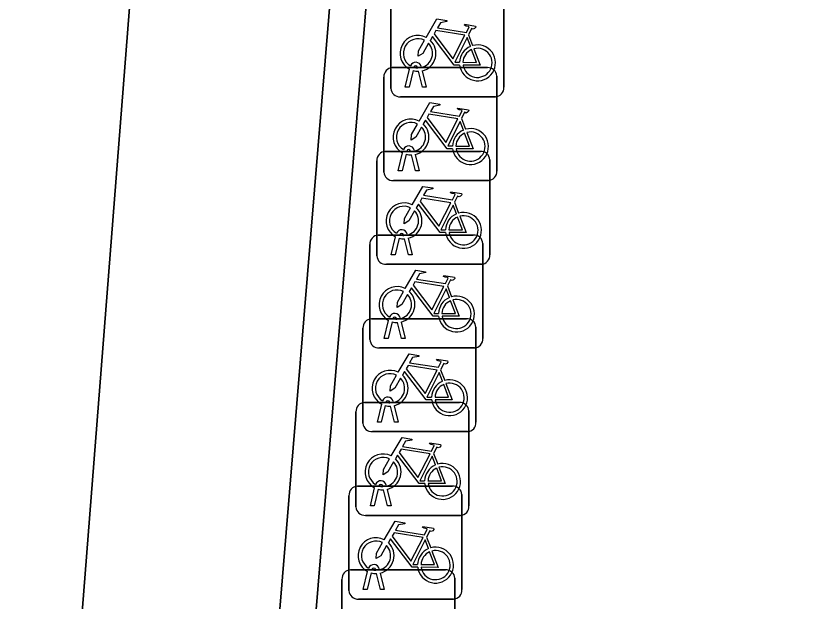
# Model space of a CAD drawing. Extents: x 160663 to 161506, y 382245 to 383291.
# Drawn here: x 161164.55 to 161171.64, y 382895.06 to 382900.25 of the extents above; entities that cross this region are included whole.
import ezdxf

# ---------------------------------------------------------------- set-up
doc = ezdxf.new("R2010")
doc.units = 0
for name, color, linetype in [('IMGEO_Erf', 7, 'Continuous'), ('IMGEO_Fietsenrek', 7, 'Continuous'), ('IMGEO_Muur', 7, 'Continuous'), ('IMGEO_Pand', 7, 'Continuous'), ('IMGEO_Voetpad_open', 7, 'Continuous')]:
    doc.layers.add(name, color=color, linetype=linetype)

msp = doc.modelspace()

# ---------------------------------------------------------------- linework, layer by layer
at = {"layer": 'IMGEO_Erf'}
msp.add_lwpolyline([(161166.726, 382889.033), (161166.405, 382889.176), (161168.612, 382915.876), (161169.505, 382915.825), (161170.605, 382929.186), (161170.764, 382930.783), (161169.311, 382930.933), (161169.897, 382937.811), (161168.502, 382937.978), (161164.685, 382889.202)], close=True, dxfattribs=at)
at = {"layer": 'IMGEO_Fietsenrek'}
for p, q in [((161168.8675, 382900.4551), (161168.8675, 382899.6142)), ((161168.8675, 382899.6142), (161168.8675, 382900.4551)), ((161167.8685, 382899.6049), (161167.8685, 382900.4458)), ((161167.8685, 382900.4458), (161167.8685, 382899.6049)), ((161168.5552, 382900.0792), (161168.5915, 382899.984)), ((161167.8809, 382899.7885), (161168.7218, 382899.7885)), ((161168.7218, 382899.7885), (161167.8809, 382899.7885)), ((161167.9955, 382899.6143), (161168.0338, 382899.7743)), ((161168.0642, 382899.7621), (161168.0289, 382899.6143)), ((161168.1059, 382899.7859), (161168.1049, 382899.7902)), ((161168.147, 382899.6143), (161168.1131, 382899.756)), ((161168.1366, 382899.7974), (161168.1384, 382899.7895)), ((161168.1454, 382899.7603), (161168.1804, 382899.6143)), ((161167.8065, 382898.8639), (161167.8065, 382899.7048)), ((161167.8065, 382899.7048), (161167.8065, 382898.8639)), ((161168.8055, 382899.7141), (161168.8055, 382898.8732)), ((161168.8055, 382898.8732), (161168.8055, 382899.7141)), ((161168.0289, 382899.6143), (161167.9955, 382899.6143)), ((161168.1804, 382899.6143), (161168.147, 382899.6143)), ((161168.7931, 382899.5305), (161167.9522, 382899.5305)), ((161167.9522, 382899.5305), (161168.7931, 382899.5305)), ((161168.4932, 382899.3382), (161168.5295, 382899.243)), ((161167.8189, 382899.0465), (161168.6598, 382899.0465)), ((161168.6598, 382899.0465), (161167.8189, 382899.0465)), ((161167.9335, 382898.8733), (161167.9718, 382899.0333)), ((161168.0439, 382899.0449), (161168.0429, 382899.0492)), ((161168.0746, 382899.0564), (161168.0764, 382899.0485)), ((161167.7445, 382898.1219), (161167.7445, 382898.9628)), ((161167.7445, 382898.9628), (161167.7445, 382898.1219)), ((161168.0022, 382899.0211), (161167.9669, 382898.8733)), ((161168.085, 382898.8733), (161168.0511, 382899.015)), ((161168.0834, 382899.0193), (161168.1184, 382898.8733)), ((161168.7435, 382898.9721), (161168.7435, 382898.1312)), ((161168.7435, 382898.1312), (161168.7435, 382898.9721)), ((161167.9669, 382898.8733), (161167.9335, 382898.8733)), ((161168.1184, 382898.8733), (161168.085, 382898.8733)), ((161168.7311, 382898.7895), (161167.8902, 382898.7895)), ((161167.8902, 382898.7895), (161168.7311, 382898.7895)), ((161168.4312, 382898.5962), (161168.4675, 382898.501)), ((161167.7569, 382898.3055), (161168.5978, 382898.3055)), ((161168.5978, 382898.3055), (161167.7569, 382898.3055)), ((161167.8715, 382898.1313), (161167.9098, 382898.2913)), ((161167.9402, 382898.2791), (161167.9049, 382898.1313)), ((161167.9819, 382898.3029), (161167.9809, 382898.3072)), ((161168.023, 382898.1313), (161167.9891, 382898.273)), ((161168.0126, 382898.3144), (161168.0144, 382898.3065)), ((161168.0214, 382898.2773), (161168.0564, 382898.1313)), ((161167.6825, 382897.3809), (161167.6825, 382898.2218)), ((161167.6825, 382898.2218), (161167.6825, 382897.3809)), ((161168.6815, 382898.2311), (161168.6815, 382897.3902)), ((161168.6815, 382897.3902), (161168.6815, 382898.2311)), ((161167.9049, 382898.1313), (161167.8715, 382898.1313)), ((161168.0564, 382898.1313), (161168.023, 382898.1313)), ((161168.6691, 382898.0475), (161167.8282, 382898.0475)), ((161167.8282, 382898.0475), (161168.6691, 382898.0475)), ((161168.3692, 382897.8552), (161168.4055, 382897.76)), ((161167.6959, 382897.5645), (161168.5368, 382897.5645)), ((161168.5368, 382897.5645), (161167.6959, 382897.5645)), ((161167.8095, 382897.3903), (161167.8478, 382897.5503)), ((161167.9199, 382897.5619), (161167.9189, 382897.5662)), ((161167.9506, 382897.5734), (161167.9524, 382897.5655)), ((161167.6215, 382896.6399), (161167.6215, 382897.4808)), ((161167.6215, 382897.4808), (161167.6215, 382896.6399)), ((161167.8782, 382897.5381), (161167.8429, 382897.3903)), ((161167.961, 382897.3903), (161167.9271, 382897.532)), ((161167.9594, 382897.5363), (161167.9944, 382897.3903)), ((161168.6205, 382897.4901), (161168.6205, 382896.6492)), ((161168.6205, 382896.6492), (161168.6205, 382897.4901)), ((161167.8429, 382897.3903), (161167.8095, 382897.3903)), ((161167.9944, 382897.3903), (161167.961, 382897.3903)), ((161168.6071, 382897.3065), (161167.7662, 382897.3065)), ((161167.7662, 382897.3065), (161168.6071, 382897.3065)), ((161168.3082, 382897.1142), (161168.3445, 382897.019)), ((161167.6339, 382896.8235), (161168.4748, 382896.8235)), ((161168.4748, 382896.8235), (161167.6339, 382896.8235)), ((161167.7485, 382896.6493), (161167.7868, 382896.8093)), ((161167.8172, 382896.7971), (161167.7819, 382896.6493)), ((161167.8589, 382896.8209), (161167.8579, 382896.8252)), ((161167.9, 382896.6493), (161167.8661, 382896.791)), ((161167.8896, 382896.8324), (161167.8914, 382896.8245)), ((161167.8984, 382896.7953), (161167.9334, 382896.6493)), ((161167.5595, 382895.8989), (161167.5595, 382896.7398)), ((161167.5595, 382896.7398), (161167.5595, 382895.8989)), ((161168.5585, 382896.7491), (161168.5585, 382895.9082)), ((161168.5585, 382895.9082), (161168.5585, 382896.7491)), ((161167.7819, 382896.6493), (161167.7485, 382896.6493)), ((161167.9334, 382896.6493), (161167.9, 382896.6493)), ((161168.5461, 382896.5655), (161167.7052, 382896.5655)), ((161167.7052, 382896.5655), (161168.5461, 382896.5655)), ((161168.2462, 382896.3732), (161168.2825, 382896.278)), ((161167.5719, 382896.0825), (161168.4128, 382896.0825)), ((161168.4128, 382896.0825), (161167.5719, 382896.0825)), ((161167.6865, 382895.9083), (161167.7248, 382896.0683)), ((161167.7552, 382896.0561), (161167.7199, 382895.9083)), ((161167.7969, 382896.0799), (161167.7959, 382896.0842)), ((161167.8276, 382896.0914), (161167.8294, 382896.0835)), ((161167.8364, 382896.0543), (161167.8714, 382895.9083)), ((161167.4975, 382895.1579), (161167.4975, 382895.9988)), ((161167.4975, 382895.9988), (161167.4975, 382895.1579)), ((161167.838, 382895.9083), (161167.8041, 382896.05)), ((161168.4965, 382896.0081), (161168.4965, 382895.1672)), ((161168.4965, 382895.1672), (161168.4965, 382896.0081)), ((161167.7199, 382895.9083), (161167.6865, 382895.9083)), ((161167.8714, 382895.9083), (161167.838, 382895.9083)), ((161168.4841, 382895.8245), (161167.6432, 382895.8245)), ((161167.6432, 382895.8245), (161168.4841, 382895.8245)), ((161168.1842, 382895.6322), (161168.2205, 382895.537)), ((161167.7656, 382895.3504), (161167.7674, 382895.3425)), ((161167.5099, 382895.3415), (161168.3508, 382895.3415)), ((161168.3508, 382895.3415), (161167.5099, 382895.3415)), ((161167.6245, 382895.1673), (161167.6628, 382895.3273)), ((161167.6932, 382895.3151), (161167.6579, 382895.1673)), ((161167.7349, 382895.3389), (161167.7339, 382895.3432)), ((161167.776, 382895.1673), (161167.7421, 382895.309)), ((161167.7744, 382895.3133), (161167.8094, 382895.1673)), ((161167.4355, 382894.4169), (161167.4355, 382895.2578)), ((161167.4355, 382895.2578), (161167.4355, 382894.4169)), ((161168.4345, 382895.2671), (161168.4345, 382894.4262)), ((161168.4345, 382894.4262), (161168.4345, 382895.2671)), ((161167.6579, 382895.1673), (161167.6245, 382895.1673)), ((161167.8094, 382895.1673), (161167.776, 382895.1673)), ((161168.4221, 382895.0835), (161167.5812, 382895.0835)), ((161167.5812, 382895.0835), (161168.4221, 382895.0835))]:
    msp.add_line(p, q, dxfattribs=at)
for points in [[(161168.1811, 382900.0562), (161168.2758, 382900.2197), (161168.362, 382900.2059), (161168.3637, 382900.1972), (161168.3076, 382900.1863), (161168.2814, 382900.141), (161168.5366, 382900.1002)], [(161168.5366, 382900.1002), (161168.5616, 382900.149), (161168.5565, 382900.153), (161168.5333, 382900.1567), (161168.5206, 382900.1642), (161168.5196, 382900.1673), (161168.5218, 382900.1719), (161168.6166, 382900.1568), (161168.6189, 382900.1465), (161168.6095, 382900.1341), (161168.5971, 382900.1277), (161168.5826, 382900.1339), (161168.5552, 382900.0792)], [(161168.5237, 382900.075), (161168.2669, 382900.116), (161168.2502, 382900.0872), (161168.4172, 382899.8669), (161168.5237, 382900.075)], [(161168.2018, 382900.0037), (161168.1502, 382899.9145), (161168.1103, 382899.8885), (161168.1115, 382899.936), (161168.166, 382900.0302)], [(161168.4768, 382899.8115), (161168.4271, 382899.8116), (161168.2364, 382900.0633), (161168.2174, 382900.0305)], [(161168.5717, 382899.977), (161168.5424, 382900.0538), (161168.433, 382899.8357), (161168.4757, 382899.8356)], [(161168.6022, 382899.9558), (161168.6572, 382899.8112), (161168.5071, 382899.8115)], [(161168.5057, 382899.8355), (161168.6256, 382899.8353), (161168.5824, 382899.9489)], [(161168.1191, 382899.3152), (161168.2138, 382899.4787), (161168.3, 382899.4649), (161168.3017, 382899.4562), (161168.2456, 382899.4453), (161168.2194, 382899.4), (161168.4746, 382899.3592)], [(161168.4746, 382899.3592), (161168.4996, 382899.408), (161168.4945, 382899.412), (161168.4713, 382899.4157), (161168.4586, 382899.4232), (161168.4576, 382899.4263), (161168.4598, 382899.4309), (161168.5546, 382899.4158), (161168.5569, 382899.4055), (161168.5475, 382899.3931), (161168.5351, 382899.3867), (161168.5206, 382899.3929), (161168.4932, 382899.3382)], [(161168.4148, 382899.0705), (161168.3651, 382899.0706), (161168.1744, 382899.3223), (161168.1554, 382899.2895)], [(161168.4617, 382899.334), (161168.2049, 382899.375), (161168.1882, 382899.3462), (161168.3552, 382899.1259), (161168.4617, 382899.334)], [(161168.1398, 382899.2627), (161168.0882, 382899.1735), (161168.0483, 382899.1475), (161168.0495, 382899.195), (161168.104, 382899.2892)], [(161168.5097, 382899.236), (161168.4804, 382899.3128), (161168.371, 382899.0947), (161168.4137, 382899.0946)], [(161168.4437, 382899.0945), (161168.5636, 382899.0943), (161168.5204, 382899.2079)], [(161168.5402, 382899.2148), (161168.5952, 382899.0702), (161168.4451, 382899.0705)], [(161168.0571, 382898.5732), (161168.1518, 382898.7367), (161168.238, 382898.7229), (161168.2397, 382898.7142), (161168.1836, 382898.7033), (161168.1574, 382898.658), (161168.4126, 382898.6172)], [(161168.4126, 382898.6172), (161168.4376, 382898.666), (161168.4325, 382898.67), (161168.4093, 382898.6737), (161168.3966, 382898.6812), (161168.3956, 382898.6843), (161168.3978, 382898.6889), (161168.4926, 382898.6738), (161168.4949, 382898.6635), (161168.4855, 382898.6511), (161168.4731, 382898.6447), (161168.4586, 382898.6509), (161168.4312, 382898.5962)], [(161168.3997, 382898.592), (161168.1429, 382898.633), (161168.1262, 382898.6042), (161168.2932, 382898.3839), (161168.3997, 382898.592)], [(161168.0778, 382898.5207), (161168.0262, 382898.4315), (161167.9863, 382898.4055), (161167.9875, 382898.453), (161168.042, 382898.5472)], [(161168.3528, 382898.3285), (161168.3031, 382898.3286), (161168.1124, 382898.5803), (161168.0934, 382898.5475)], [(161168.4477, 382898.494), (161168.4184, 382898.5708), (161168.309, 382898.3527), (161168.3517, 382898.3526)], [(161168.3817, 382898.3525), (161168.5016, 382898.3523), (161168.4584, 382898.4659)], [(161168.4782, 382898.4728), (161168.5332, 382898.3282), (161168.3831, 382898.3285)], [(161167.9951, 382897.8322), (161168.0898, 382897.9957), (161168.176, 382897.9819), (161168.1777, 382897.9732), (161168.1216, 382897.9623), (161168.0954, 382897.917), (161168.3506, 382897.8762)], [(161168.3506, 382897.8762), (161168.3756, 382897.925), (161168.3705, 382897.929), (161168.3473, 382897.9327), (161168.3346, 382897.9402), (161168.3336, 382897.9433), (161168.3358, 382897.9479), (161168.4306, 382897.9328), (161168.4329, 382897.9225), (161168.4235, 382897.9101), (161168.4111, 382897.9037), (161168.3966, 382897.9099), (161168.3692, 382897.8552)], [(161168.2908, 382897.5875), (161168.2411, 382897.5876), (161168.0504, 382897.8393), (161168.0314, 382897.8065)], [(161168.3377, 382897.851), (161168.0809, 382897.892), (161168.0642, 382897.8632), (161168.2312, 382897.6429), (161168.3377, 382897.851)], [(161168.3857, 382897.753), (161168.3564, 382897.8298), (161168.247, 382897.6117), (161168.2897, 382897.6116)], [(161168.0158, 382897.7797), (161167.9642, 382897.6905), (161167.9243, 382897.6645), (161167.9255, 382897.712), (161167.98, 382897.8062)], [(161168.3197, 382897.6115), (161168.4396, 382897.6113), (161168.3964, 382897.7249)], [(161168.4162, 382897.7318), (161168.4712, 382897.5872), (161168.3211, 382897.5875)], [(161167.9341, 382897.0912), (161168.0288, 382897.2547), (161168.115, 382897.2409), (161168.1167, 382897.2322), (161168.0606, 382897.2213), (161168.0344, 382897.176), (161168.2896, 382897.1352)], [(161168.2896, 382897.1352), (161168.3146, 382897.184), (161168.3095, 382897.188), (161168.2863, 382897.1917), (161168.2736, 382897.1992), (161168.2726, 382897.2023), (161168.2748, 382897.2069), (161168.3696, 382897.1918), (161168.3719, 382897.1815), (161168.3625, 382897.1691), (161168.3501, 382897.1627), (161168.3356, 382897.1689), (161168.3082, 382897.1142)], [(161168.2767, 382897.11), (161168.0199, 382897.151), (161168.0032, 382897.1222), (161168.1702, 382896.9019), (161168.2767, 382897.11)], [(161167.9548, 382897.0387), (161167.9032, 382896.9495), (161167.8633, 382896.9235), (161167.8645, 382896.971), (161167.919, 382897.0652)], [(161168.2298, 382896.8465), (161168.1801, 382896.8466), (161167.9894, 382897.0983), (161167.9704, 382897.0655)], [(161168.3247, 382897.012), (161168.2954, 382897.0888), (161168.186, 382896.8707), (161168.2287, 382896.8706)], [(161168.2587, 382896.8705), (161168.3786, 382896.8703), (161168.3354, 382896.9839)], [(161168.3552, 382896.9908), (161168.4102, 382896.8462), (161168.2601, 382896.8465)], [(161167.8721, 382896.3502), (161167.9668, 382896.5137), (161168.053, 382896.4999), (161168.0547, 382896.4912), (161167.9986, 382896.4803), (161167.9724, 382896.435), (161168.2276, 382896.3942)], [(161168.2147, 382896.369), (161167.9579, 382896.41), (161167.9412, 382896.3812), (161168.1082, 382896.1609), (161168.2147, 382896.369)], [(161168.2276, 382896.3942), (161168.2526, 382896.443), (161168.2475, 382896.447), (161168.2243, 382896.4507), (161168.2116, 382896.4582), (161168.2106, 382896.4613), (161168.2128, 382896.4659), (161168.3076, 382896.4508), (161168.3099, 382896.4405), (161168.3005, 382896.4281), (161168.2881, 382896.4217), (161168.2736, 382896.4279), (161168.2462, 382896.3732)], [(161168.1678, 382896.1055), (161168.1181, 382896.1056), (161167.9274, 382896.3573), (161167.9084, 382896.3245)], [(161168.2627, 382896.271), (161168.2334, 382896.3478), (161168.124, 382896.1297), (161168.1667, 382896.1296)], [(161167.8928, 382896.2977), (161167.8412, 382896.2085), (161167.8013, 382896.1825), (161167.8025, 382896.23), (161167.857, 382896.3242)], [(161168.1967, 382896.1295), (161168.3166, 382896.1293), (161168.2734, 382896.2429)], [(161168.2932, 382896.2498), (161168.3482, 382896.1052), (161168.1981, 382896.1055)], [(161167.8101, 382895.6092), (161167.9048, 382895.7727), (161167.991, 382895.7589), (161167.9927, 382895.7502), (161167.9366, 382895.7393), (161167.9104, 382895.694), (161168.1656, 382895.6532)], [(161168.1656, 382895.6532), (161168.1906, 382895.702), (161168.1855, 382895.706), (161168.1623, 382895.7097), (161168.1496, 382895.7172), (161168.1486, 382895.7203), (161168.1508, 382895.7249), (161168.2456, 382895.7098), (161168.2479, 382895.6995), (161168.2385, 382895.6871), (161168.2261, 382895.6807), (161168.2116, 382895.6869), (161168.1842, 382895.6322)], [(161168.1527, 382895.628), (161167.8959, 382895.669), (161167.8792, 382895.6402), (161168.0462, 382895.4199), (161168.1527, 382895.628)], [(161167.8308, 382895.5567), (161167.7792, 382895.4675), (161167.7393, 382895.4415), (161167.7405, 382895.489), (161167.795, 382895.5832)], [(161168.1058, 382895.3645), (161168.0561, 382895.3646), (161167.8654, 382895.6163), (161167.8464, 382895.5835)], [(161168.2007, 382895.53), (161168.1714, 382895.6068), (161168.062, 382895.3887), (161168.1047, 382895.3886)], [(161168.1347, 382895.3885), (161168.2546, 382895.3883), (161168.2114, 382895.5019)], [(161168.2312, 382895.5088), (161168.2862, 382895.3642), (161168.1361, 382895.3645)]]:
    msp.add_lwpolyline(points, dxfattribs=at)
for centre, radius, start, end in [((161168.1081, 382899.9149), 0.159, 62.67661, 242.13685), ((161168.1081, 382899.9149), 0.129, 63.31916, 238.90302), ((161168.1081, 382899.9149), 0.159, 283.5766, 46.60424), ((161168.1081, 382899.9149), 0.129, 283.60429, 43.43025), ((161168.6347, 382899.8309), 0.159, 113.3408, 178.32165), ((161168.6347, 382899.8309), 0.159, 187.0065, 105.77075), ((161168.6347, 382899.8309), 0.129, 188.67146, 104.58832), ((161168.6347, 382899.8309), 0.129, 113.92302, 177.95563), ((161168.0879, 382899.7863), 0.0499, 12.8025, 158.69338), ((161167.8842, 382899.7106), 0.0779, 92.4484, 184.28452), ((161167.8842, 382899.7106), 0.0779, 92.4484, 184.28452), ((161168.1081, 382899.9149), 0.159, 253.99666, 271.78671), ((161168.0879, 382899.7863), 0.0174, 12.8025, 163.45023), ((161168.1081, 382899.9149), 0.129, 253.41502, 269.02044), ((161168.7276, 382899.7108), 0.0779, 2.4484, 94.28452), ((161168.7276, 382899.7108), 0.0779, 2.4484, 94.28452), ((161167.9464, 382899.6082), 0.0779, 182.4484, 274.28452), ((161167.9464, 382899.6082), 0.0779, 182.4484, 274.28452), ((161168.7898, 382899.6084), 0.0779, 272.4484, 4.28452), ((161168.7898, 382899.6084), 0.0779, 272.4484, 4.28452), ((161168.0461, 382899.1739), 0.159, 62.67661, 242.13685), ((161168.0461, 382899.1739), 0.129, 63.31916, 238.90302), ((161168.0461, 382899.1739), 0.129, 283.60429, 43.43025), ((161168.0461, 382899.1739), 0.159, 283.5766, 46.60424), ((161168.5727, 382899.0899), 0.159, 187.0065, 105.77075), ((161168.5727, 382899.0899), 0.159, 113.3408, 178.32165), ((161168.5727, 382899.0899), 0.129, 113.92302, 177.95563), ((161168.5727, 382899.0899), 0.129, 188.67146, 104.58832), ((161167.8222, 382898.9686), 0.0779, 92.4484, 184.28452), ((161167.8222, 382898.9686), 0.0779, 92.4484, 184.28452), ((161168.0259, 382899.0453), 0.0499, 12.8025, 158.69338), ((161168.0259, 382899.0453), 0.0174, 12.8025, 163.45023), ((161168.0461, 382899.1739), 0.129, 253.41502, 269.02044), ((161168.6656, 382898.9688), 0.0779, 2.4484, 94.28452), ((161168.6656, 382898.9688), 0.0779, 2.4484, 94.28452), ((161168.0461, 382899.1739), 0.159, 253.99666, 271.78671), ((161167.8844, 382898.8672), 0.0779, 182.4484, 274.28452), ((161167.8844, 382898.8672), 0.0779, 182.4484, 274.28452), ((161168.7278, 382898.8674), 0.0779, 272.4484, 4.28452), ((161168.7278, 382898.8674), 0.0779, 272.4484, 4.28452), ((161167.9841, 382898.4319), 0.159, 62.67661, 242.13685), ((161167.9841, 382898.4319), 0.129, 63.31916, 238.90302), ((161167.9841, 382898.4319), 0.159, 283.5766, 46.60424), ((161167.9841, 382898.4319), 0.129, 283.60429, 43.43025), ((161168.5107, 382898.3479), 0.159, 113.3408, 178.32165), ((161168.5107, 382898.3479), 0.159, 187.0065, 105.77075), ((161168.5107, 382898.3479), 0.129, 113.92302, 177.95563), ((161168.5107, 382898.3479), 0.129, 188.67146, 104.58832), ((161167.9639, 382898.3033), 0.0499, 12.8025, 158.69338), ((161167.7602, 382898.2276), 0.0779, 92.4484, 184.28452), ((161167.7602, 382898.2276), 0.0779, 92.4484, 184.28452), ((161167.9841, 382898.4319), 0.159, 253.99666, 271.78671), ((161167.9639, 382898.3033), 0.0174, 12.8025, 163.45023), ((161167.9841, 382898.4319), 0.129, 253.41502, 269.02044), ((161168.6036, 382898.2278), 0.0779, 2.4484, 94.28452), ((161168.6036, 382898.2278), 0.0779, 2.4484, 94.28452), ((161167.8224, 382898.1252), 0.0779, 182.4484, 274.28452), ((161167.8224, 382898.1252), 0.0779, 182.4484, 274.28452), ((161168.6658, 382898.1254), 0.0779, 272.4484, 4.28452), ((161168.6658, 382898.1254), 0.0779, 272.4484, 4.28452), ((161167.9221, 382897.6909), 0.159, 62.67661, 242.13685), ((161167.9221, 382897.6909), 0.129, 63.31916, 238.90302), ((161167.9221, 382897.6909), 0.129, 283.60429, 43.43025), ((161167.9221, 382897.6909), 0.159, 283.5766, 46.60424), ((161168.4487, 382897.6069), 0.159, 187.0065, 105.77075), ((161168.4487, 382897.6069), 0.159, 113.3408, 178.32165), ((161168.4487, 382897.6069), 0.129, 113.92302, 177.95563), ((161168.4487, 382897.6069), 0.129, 188.67146, 104.58832), ((161167.9019, 382897.5623), 0.0499, 12.8025, 158.69338), ((161167.6992, 382897.4866), 0.0779, 92.4484, 184.28452), ((161167.6992, 382897.4866), 0.0779, 92.4484, 184.28452), ((161167.9019, 382897.5623), 0.0174, 12.8025, 163.45023), ((161167.9221, 382897.6909), 0.129, 253.41502, 269.02044), ((161168.5426, 382897.4868), 0.0779, 2.4484, 94.28452), ((161168.5426, 382897.4868), 0.0779, 2.4484, 94.28452), ((161167.9221, 382897.6909), 0.159, 253.99666, 271.78671), ((161167.7604, 382897.3842), 0.0779, 182.4484, 274.28452), ((161167.7604, 382897.3842), 0.0779, 182.4484, 274.28452), ((161168.6038, 382897.3844), 0.0779, 272.4484, 4.28452), ((161168.6038, 382897.3844), 0.0779, 272.4484, 4.28452), ((161167.8611, 382896.9499), 0.159, 62.67661, 242.13685), ((161167.8611, 382896.9499), 0.129, 63.31916, 238.90302), ((161167.8611, 382896.9499), 0.159, 283.5766, 46.60424), ((161167.8611, 382896.9499), 0.129, 283.60429, 43.43025), ((161168.3877, 382896.8659), 0.159, 113.3408, 178.32165), ((161168.3877, 382896.8659), 0.159, 187.0065, 105.77075), ((161168.3877, 382896.8659), 0.129, 113.92302, 177.95563), ((161168.3877, 382896.8659), 0.129, 188.67146, 104.58832), ((161167.8409, 382896.8213), 0.0499, 12.8025, 158.69338), ((161167.8409, 382896.8213), 0.0174, 12.8025, 163.45023), ((161167.6372, 382896.7456), 0.0779, 92.4484, 184.28452), ((161167.6372, 382896.7456), 0.0779, 92.4484, 184.28452), ((161167.8611, 382896.9499), 0.159, 253.99666, 271.78671), ((161167.8611, 382896.9499), 0.129, 253.41502, 269.02044), ((161168.4806, 382896.7458), 0.0779, 2.4484, 94.28452), ((161168.4806, 382896.7458), 0.0779, 2.4484, 94.28452), ((161167.6994, 382896.6432), 0.0779, 182.4484, 274.28452), ((161167.6994, 382896.6432), 0.0779, 182.4484, 274.28452), ((161168.5428, 382896.6434), 0.0779, 272.4484, 4.28452), ((161168.5428, 382896.6434), 0.0779, 272.4484, 4.28452), ((161167.7991, 382896.2089), 0.159, 62.67661, 242.13685), ((161167.7991, 382896.2089), 0.129, 63.31916, 238.90302), ((161167.7991, 382896.2089), 0.129, 283.60429, 43.43025), ((161167.7991, 382896.2089), 0.159, 283.5766, 46.60424), ((161168.3257, 382896.1249), 0.159, 113.3408, 178.32165), ((161168.3257, 382896.1249), 0.159, 187.0065, 105.77075), ((161168.3257, 382896.1249), 0.129, 113.92302, 177.95563), ((161168.3257, 382896.1249), 0.129, 188.67146, 104.58832), ((161167.7789, 382896.0803), 0.0499, 12.8025, 158.69338), ((161167.5752, 382896.0046), 0.0779, 92.4484, 184.28452), ((161167.5752, 382896.0046), 0.0779, 92.4484, 184.28452), ((161167.7991, 382896.2089), 0.159, 253.99666, 271.78671), ((161167.7789, 382896.0803), 0.0174, 12.8025, 163.45023), ((161167.7991, 382896.2089), 0.129, 253.41502, 269.02044), ((161168.4186, 382896.0048), 0.0779, 2.4484, 94.28452), ((161168.4186, 382896.0048), 0.0779, 2.4484, 94.28452), ((161167.6374, 382895.9022), 0.0779, 182.4484, 274.28452), ((161167.6374, 382895.9022), 0.0779, 182.4484, 274.28452), ((161168.4808, 382895.9024), 0.0779, 272.4484, 4.28452), ((161168.4808, 382895.9024), 0.0779, 272.4484, 4.28452), ((161167.7371, 382895.4679), 0.159, 62.67661, 242.13685), ((161167.7371, 382895.4679), 0.129, 63.31916, 238.90302), ((161167.7371, 382895.4679), 0.159, 283.5766, 46.60424), ((161167.7371, 382895.4679), 0.129, 283.60429, 43.43025), ((161168.2637, 382895.3839), 0.159, 113.3408, 178.32165), ((161168.2637, 382895.3839), 0.159, 187.0065, 105.77075), ((161168.2637, 382895.3839), 0.129, 113.92302, 177.95563), ((161168.2637, 382895.3839), 0.129, 188.67146, 104.58832), ((161167.7169, 382895.3393), 0.0499, 12.8025, 158.69338), ((161167.7169, 382895.3393), 0.0174, 12.8025, 163.45023), ((161167.5132, 382895.2636), 0.0779, 92.4484, 184.28452), ((161167.5132, 382895.2636), 0.0779, 92.4484, 184.28452), ((161167.7371, 382895.4679), 0.159, 253.99666, 271.78671), ((161167.7371, 382895.4679), 0.129, 253.41502, 269.02044), ((161168.3566, 382895.2638), 0.0779, 2.4484, 94.28452), ((161168.3566, 382895.2638), 0.0779, 2.4484, 94.28452), ((161167.5754, 382895.1612), 0.0779, 182.4484, 274.28452), ((161167.5754, 382895.1612), 0.0779, 182.4484, 274.28452), ((161168.4188, 382895.1614), 0.0779, 272.4484, 4.28452), ((161168.4188, 382895.1614), 0.0779, 272.4484, 4.28452)]:
    msp.add_arc(centre, radius, start, end, dxfattribs=at)
at = {"layer": 'IMGEO_Muur'}
msp.add_lwpolyline([(161168.527, 382938.298), (161168.502, 382937.978), (161169.897, 382937.811), (161169.311, 382930.933), (161170.764, 382930.783), (161170.605, 382929.186), (161169.505, 382915.825), (161168.612, 382915.876), (161166.405, 382889.176), (161166.726, 382889.033), (161180.806, 382883.847), (161180.917, 382884.147), (161166.744, 382889.392), (161168.905, 382915.539), (161169.798, 382915.487), (161170.924, 382929.16), (161171.114, 382931.069), (161169.657, 382931.219), (161169.816, 382933.09), (161170.242, 382938.092)], close=True, dxfattribs=at)
at = {"layer": 'IMGEO_Pand'}
msp.add_lwpolyline([(161175.942, 382882.515), (161168.841, 382885.136), (161168.54, 382885.247), (161166.598, 382885.964), (161166.763, 382886.506), (161166.525, 382886.583), (161166.726, 382889.033), (161164.685, 382889.202), (161168.502, 382937.978), (161168.527, 382938.298), (161169.106, 382945.701), (161159.727, 382946.576), (161159.744, 382946.775), (161158.817, 382946.853), (161158.437, 382942.495), (161158.706, 382942.472), (161154.24, 382888.931)], dxfattribs=at)
at = {"layer": 'IMGEO_Voetpad_open'}
msp.add_lwpolyline([(161170.924, 382929.16), (161169.798, 382915.487), (161168.905, 382915.539), (161166.744, 382889.392), (161180.917, 382884.147), (161180.664, 382890.325), (161175.546, 382890.186), (161174.848, 382908.173), (161174.112, 382927.054), (161180.029, 382927.248), (161186.012, 382927.483)], dxfattribs=at)

doc.saveas('drawing.dxf')
